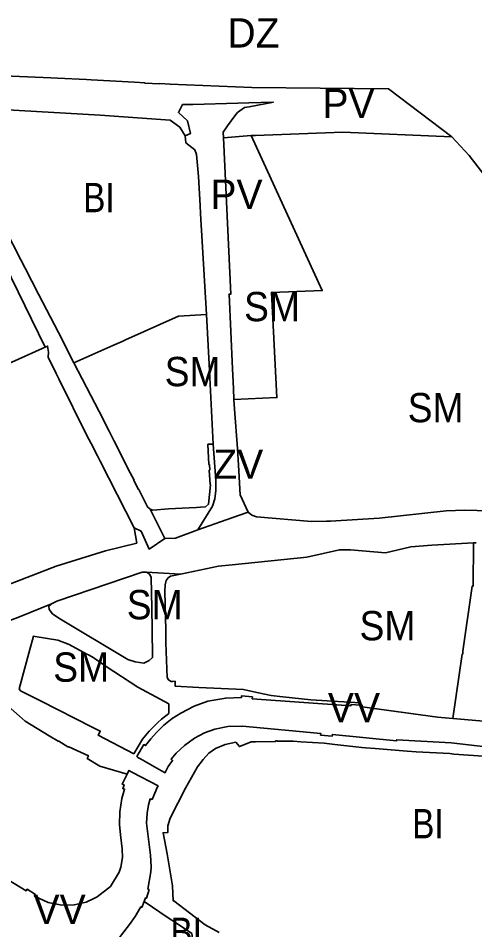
# Model space of a CAD drawing. Extents: x -650451 to -642268, y -1075216 to -1066610.
# Drawn here: x -647153.7 to -646920, y -1070308.6 to -1069842.1 of the extents above; entities that cross this region are included whole.
import ezdxf

# ---------------------------------------------------------------- set-up
doc = ezdxf.new("R2010")
doc.units = 0
doc.header["$LTSCALE"] = 6
doc.layers.add('1', color=7, linetype='Continuous', lineweight=35)
doc.layers.add('2', color=7, linetype='Continuous')
doc.layers.add('3', color=7, linetype='Continuous')

msp = doc.modelspace()

# ---------------------------------------------------------------- linework, layer by layer
at = {"layer": '1'}
for p, q in [((-647048.67, -1069903.32), (-647034.51, -1069902.21)), ((-647078.59, -1070108.38), (-647086.22, -1070093.37)), ((-646919.26, -1070110.62), (-646920.68, -1070110.58)), ((-647070.7, -1070126.64), (-647088.08, -1070125.63))]:
    msp.add_line(p, q, dxfattribs=at)
for points in [[(-646931.67, -1069902.89), (-646964.111, -1069878.315), (-647034.195, -1069877.629), (-647076, -1069875.85), (-647081.25, -1069875.56), (-647081.26, -1069875.76), (-647088.94, -1069875.34), (-647088.93, -1069875.14), (-647094.24, -1069874.85), (-647116.31, -1069873.65), (-647118.77, -1069873.51), (-647133.58, -1069872.73), (-647136.94, -1069872.55), (-647173.23, -1069871.09)], [(-647167.14, -1069884.85), (-647170.7, -1069886.73), (-647173.11, -1069888.06), (-647175.97, -1069889.5), (-647178.65, -1069890.92), (-647181.28, -1069892.3), (-647183.94, -1069893.7), (-647186.76, -1069895.19), (-647188.44, -1069896.08), (-647186.59, -1069899.62), (-647177.05, -1069918.33), (-647171.55, -1069928.83), (-647169.72, -1069932.48), (-647160.94, -1069949.14), (-647160.47, -1069950.02), (-647152.31, -1069965.78), (-647150.08, -1069970.1), (-647143.26, -1069983.28), (-647133.1, -1070003.01), (-647125.2, -1070018.46)], [(-647167.14, -1069884.85), (-647166.8, -1069885.63), (-647163.55, -1069887.98), (-647162.03, -1069888.89), (-647111.76, -1069891.77), (-647075.97, -1069894.33), (-647071, -1069897.87), (-647068.2, -1069902.28)], [(-647048.67, -1069903.32), (-647048.8, -1069900.51), (-647046.49, -1069897.19), (-647042.75, -1069892.14), (-647041.47, -1069890.42), (-647037.79, -1069887.88), (-647035.53, -1069887.44), (-647023.04, -1069885), (-647035.6, -1069885.43), (-647041.25, -1069885.62), (-647064.32, -1069886.23), (-647069.57, -1069886.35), (-647070.87, -1069888.71), (-647071.73, -1069890.39), (-647067.02, -1069894.68), (-647065.47, -1069901.09), (-647068.2, -1069902.28)], [(-647034.51, -1069902.21), (-647032.16, -1069902.13), (-646987.56, -1069900.52), (-646931.67, -1069902.89)], [(-647057.31, -1069993.74), (-647060.38, -1069942.06), (-647060.59, -1069937.88), (-647061.39, -1069923.19), (-647062.44, -1069911.94), (-647063.25, -1069909.42), (-647067.96, -1069905.87), (-647068.2, -1069902.28)], [(-647048.67, -1069903.32), (-647044.8, -1069983.26), (-647045.73, -1069983.3), (-647043.97, -1070021.61), (-647043.51, -1070031.7), (-647043.25, -1070037.29)], [(-647043.25, -1070037.29), (-647021.27, -1070036.28), (-647024.05, -1069982.48), (-646998.06, -1069981.49), (-647034.51, -1069902.21)], [(-646817.15, -1070084.76), (-646816.9, -1070084.45), (-646837.65, -1070053.22), (-646849.33, -1070035.63), (-646849.79, -1070035.17), (-646855.62, -1070037.66), (-646857.06, -1070035.86), (-646886.85, -1069966.26), (-646894.42, -1069952.39), (-646900.26, -1069941.64), (-646909.48, -1069929.65), (-646922.79, -1069912.31), (-646931.67, -1069902.89)], [(-647170.546, -1069949.42), (-647160.71, -1069967.74), (-647139.86, -1070010.451)], [(-647139.86, -1070010.451), (-647141.46, -1070011.19), (-647165.92, -1070022.1), (-647167.8, -1070027.73), (-647195.933, -1070040.107), (-647229.096, -1069974.658)], [(-647057.31, -1069993.74), (-647071.69, -1069994.67), (-647098.78, -1070006.65), (-647100.5, -1070007.48), (-647105.31, -1070009.62), (-647125.2, -1070018.46)], [(-647053.86, -1070060.1), (-647054.03, -1070056.73), (-647055.98, -1070019.12), (-647057.31, -1069993.74)], [(-647139.86, -1070010.451), (-647138.71, -1070009.92), (-647138.21, -1070013.07), (-647138.45, -1070015.59), (-647134.3, -1070023.97), (-647132.94, -1070026.73), (-647118.36, -1070056.05), (-647116.41, -1070059.73), (-647113.14, -1070066.15), (-647111.72, -1070068.77), (-647094.36, -1070102.91)], [(-647125.2, -1070018.46), (-647112.23, -1070043.4), (-647107.18, -1070053.37), (-647104.54, -1070058.59), (-647096.36, -1070074.72), (-647094.37, -1070078.48), (-647094.54, -1070078.57), (-647092.23, -1070083.18), (-647091.97, -1070083.33), (-647087.98, -1070091.17), (-647087.47, -1070092.21), (-647086.22, -1070093.37)], [(-647043.25, -1070037.29), (-647043.03, -1070042.14), (-647041.53, -1070062.28), (-647040.92, -1070070.85), (-647040.12, -1070086.11), (-647036.03, -1070094.96)], [(-647086.22, -1070093.37), (-647084.84, -1070093.82), (-647076.8, -1070093.25), (-647066.15, -1070092.63), (-647062.44, -1070092.46), (-647060.35, -1070092.37), (-647057.92, -1070092.22), (-647056.29, -1070090.81), (-647055.23, -1070080.85), (-647055.38, -1070080.69), (-647055.94, -1070073.38), (-647055.64, -1070073.36), (-647055.85, -1070070.55), (-647056.05, -1070070.56), (-647056.61, -1070060.11), (-647053.86, -1070060.1)], [(-647061.81, -1070103.88), (-647054.25, -1070091.85), (-647053.03, -1070088.07), (-647052.49, -1070083.81), (-647052.47, -1070078.72), (-647053.86, -1070060.1)], [(-647036.03, -1070094.96), (-647034.17, -1070096.49), (-647031.73, -1070097.21), (-647003.49, -1070099.66), (-646995.86, -1070099.52), (-646993.92, -1070099.49), (-646968.89, -1070098.02), (-646934.63, -1070094.24), (-646925.08, -1070093.82), (-646918.75, -1070094.08), (-646904.97, -1070094.52), (-646874.9, -1070094.1), (-646859.29, -1070093.1), (-646821.89, -1070090.7), (-646817.15, -1070084.76)], [(-647061.81, -1070103.88), (-647050.12, -1070099.88), (-647040.44, -1070096.38), (-647036.03, -1070094.96)], [(-647224.72, -1070159.87), (-647219.58, -1070158.11), (-647196.84, -1070150.3), (-647167.62, -1070135.33), (-647134.29, -1070122.54), (-647109.06, -1070114.67), (-647093.03, -1070110.71), (-647094.36, -1070102.91)], [(-647094.36, -1070102.91), (-647090.78, -1070104.66), (-647086.73, -1070113.82), (-647078.59, -1070108.38)], [(-647078.59, -1070108.38), (-647073.28, -1070108.15), (-647061.81, -1070103.88)], [(-646920.68, -1070110.58), (-646941.99, -1070111.74), (-646952.66, -1070112.57), (-646965.6, -1070115.74)], [(-646920.68, -1070110.58), (-646920.79, -1070132.76), (-646921.32, -1070132.82), (-646926.17, -1070166.03), (-646926.1, -1070167.55), (-646926.37, -1070167.55), (-646931.25, -1070200.56)], [(-647070.7, -1070126.64), (-647051.14, -1070122.49), (-647044.19, -1070121.78), (-647005.97, -1070117.89), (-646989.24, -1070114.17), (-646988.25, -1070114.1), (-646983.62, -1070114.2), (-646965.6, -1070115.74)], [(-647088.08, -1070125.63), (-647086.49, -1070126.62), (-647085.62, -1070128.24), (-647085.24, -1070144.07), (-647085.17, -1070154.78), (-647084.98, -1070169.29), (-647086.62, -1070170.89), (-647089.47, -1070172.21), (-647093.89, -1070171.55), (-647097.63, -1070170.37), (-647132.95, -1070149.08), (-647136.09, -1070146.97), (-647137.96, -1070144.66), (-647137.99, -1070143.09), (-647136.65, -1070141.75)], [(-647088.08, -1070125.63), (-647090.2, -1070125.64), (-647133.96, -1070140.44), (-647136.65, -1070141.75)], [(-647070.7, -1070126.64), (-647075.81, -1070127.72), (-647076.99, -1070128.48), (-647078.05, -1070129.8), (-647078.54, -1070132.1), (-647078.72, -1070135.49), (-647078.23, -1070155.29), (-647078.08, -1070161.74), (-647077.39, -1070179.57), (-647076.83, -1070180.73), (-647075.42, -1070181.53), (-647074.68, -1070181.51), (-647073.42, -1070181.47), (-647073.35, -1070184.01), (-647061.2, -1070184.6), (-647038.31, -1070185.73), (-647031.55, -1070187.18), (-647024.2, -1070188.68), (-647018.22, -1070189.46), (-647003.89, -1070190.89), (-646978.73, -1070192.54), (-646978.72, -1070193.6)], [(-647189.3, -1070167.85), (-647185.48, -1070167.02), (-647175.42, -1070164.82), (-647176.2, -1070161.88), (-647175.57, -1070158.57), (-647171.94, -1070155.64), (-647153, -1070148.46), (-647136.65, -1070141.75)], [(-647189.3, -1070167.85), (-647187.19, -1070168.95), (-647184.81, -1070170.44), (-647178.9, -1070174.56), (-647177.2, -1070175.96), (-647176.8, -1070175.6), (-647161.79, -1070191.62), (-647150.22, -1070201.78), (-647137.83, -1070209.38), (-647133.27, -1070212.02), (-647133, -1070212.16), (-647128.24, -1070215.02), (-647128.12, -1070215.02), (-647127.89, -1070215.01), (-647117.77, -1070219.6), (-647118.41, -1070220.95), (-647111.9, -1070224.83), (-647098.01, -1070229.05)], [(-646909.88, -1070215.44), (-646932.1, -1070212.89), (-646959.96, -1070211.35), (-646959.98, -1070211.92), (-646992.85, -1070208.68), (-646992.94, -1070209.52), (-646998.88, -1070208.99), (-646998.8, -1070208.17), (-647038.83, -1070204.47), (-647046.37, -1070204.63), (-647053.11, -1070206), (-647058.43, -1070207.9), (-647063.39, -1070210.6), (-647068.6, -1070214.28), (-647072.77, -1070218.31), (-647075.48, -1070221.37), (-647074.65, -1070221.95), (-647076.99, -1070225.02), (-647078.32, -1070227.86), (-647078.51, -1070228.23), (-647080.29, -1070227.23), (-647091.14, -1070221.11), (-647092.41, -1070220.4), (-647092.98, -1070220.01), (-647089.37, -1070213.82), (-647088.54, -1070214.34), (-647085.88, -1070210.98), (-647082.93, -1070207.69), (-647079.13, -1070203.96), (-647074.94, -1070200.55), (-647070.53, -1070197.72), (-647063.7, -1070194.13), (-647056.59, -1070191.67), (-647047.47, -1070190.06), (-647039.45, -1070189.8), (-647039.36, -1070188.88), (-647033.82, -1070189.43), (-647033.91, -1070190.36), (-646983.38, -1070193.97), (-646983.34, -1070193.26), (-646978.72, -1070193.6)], [(-646978.72, -1070193.6), (-646977.7, -1070193.62), (-646977.7, -1070194.45), (-646938.98, -1070199.89), (-646931.25, -1070200.56)], [(-646931.25, -1070200.56), (-646874.04, -1070205.5), (-646863.66, -1070208.37)], [(-646915.73, -1070219.74), (-646930.68, -1070218.69), (-646932.8, -1070218.42), (-646949.94, -1070217.49), (-646954.59, -1070217.27), (-646971.03, -1070215.87), (-646975.97, -1070215.49), (-646977.78, -1070215.37), (-646991.67, -1070213.74), (-646997.02, -1070213.04), (-647008.96, -1070212.4), (-647012.92, -1070212.13), (-647013.58, -1070212.13), (-647021.1, -1070212.15), (-647021.09, -1070211.95), (-647021.93, -1070212.01), (-647021.95, -1070212.26), (-647032.23, -1070212.38), (-647034.4, -1070212.45), (-647039.91, -1070214.74), (-647040.46, -1070214.89), (-647042.39, -1070212.65), (-647047.72, -1070213.77), (-647052.66, -1070215.8), (-647056.17, -1070218.23), (-647059, -1070221.46), (-647061.85, -1070225.15), (-647068.1, -1070236.14), (-647075.89, -1070251.48), (-647077.04, -1070255.43), (-647077.12, -1070258.83), (-647079.56, -1070258.98), (-647077.54, -1070269.82), (-647074.78, -1070286.16), (-647074.36, -1070293.89), (-647074.02, -1070293.81), (-647058.03, -1070306.03), (-647050.79, -1070310.08)], [(-647089.23, -1070294.23), (-647088.58, -1070292.32), (-647087.99, -1070292.48), (-647086.76, -1070287.94), (-647087.33, -1070287.79), (-647085.74, -1070278.98), (-647085.67, -1070276.36), (-647086.08, -1070270.42), (-647087.96, -1070254.11), (-647087.76, -1070248.92), (-647087.02, -1070244.68), (-647086.14, -1070241.66), (-647085.16, -1070241.9), (-647082.34, -1070235.45), (-647082.14, -1070235.04), (-647095.16, -1070228.1), (-647097.07, -1070227.08), (-647098.01, -1070229.05)], [(-647098.01, -1070229.05), (-647100.43, -1070234.11), (-647099.55, -1070234.51), (-647100.1, -1070236.46), (-647099.28, -1070236.61), (-647100.64, -1070241.36), (-647101.72, -1070248.25), (-647101.88, -1070254.74), (-647101.4, -1070259.96), (-647100.46, -1070267.2), (-647100.37, -1070271.71), (-647101.23, -1070276.56), (-647102.03, -1070279.13), (-647106.52, -1070286.43), (-647113.33, -1070291.76), (-647114.95, -1070292.53), (-647118.92, -1070294.43), (-647125.05, -1070295.89), (-647131.39, -1070296.09), (-647138.45, -1070294.73), (-647145.41, -1070291.41), (-647144.9, -1070290.65), (-647149.18, -1070287.89), (-647149.71, -1070288.72), (-647162.8, -1070280.61)], [(-647072.72, -1070337.21), (-647086.89, -1070325.79), (-647093.42, -1070320.51), (-647101.57, -1070313.94), (-647101.85, -1070312.63), (-647100.87, -1070311.13), (-647096.71, -1070305.97), (-647093.79, -1070301.88), (-647090.95, -1070296.93), (-647090.45, -1070297.18), (-647089.23, -1070294.23)], [(-647072.72, -1070337.21), (-647073.09, -1070333.91), (-647072.86, -1070333.71), (-647064.13, -1070315.05), (-647064.1, -1070314.92), (-647064.47, -1070312.9), (-647064.89, -1070310.53), (-647072.69, -1070305.26), (-647076.87, -1070302.51), (-647089.23, -1070294.23)]]:
    msp.add_lwpolyline(points, dxfattribs=at)
msp.add_lwpolyline([(-647076.65, -1070193.01), (-647076.59, -1070197.87), (-647080.39, -1070200.85), (-647082.28, -1070202.49), (-647086.62, -1070206.92), (-647090.09, -1070211.14), (-647094.57, -1070218.55), (-647112.74, -1070209.05), (-647112.46, -1070208.52), (-647111.74, -1070206.97), (-647115.53, -1070205.06), (-647142.33, -1070191.51), (-647152.63, -1070186.29), (-647153.21, -1070185.39), (-647147.81, -1070165.19), (-647145.98, -1070158.37), (-647145.09, -1070158.52), (-647133.46, -1070160.46), (-647127.6, -1070162.56), (-647118.6, -1070167.5), (-647117.82, -1070167.93), (-647114.98, -1070169.49), (-647114.78, -1070169.63), (-647114.08, -1070170.11), (-647112.26, -1070171.34), (-647108.62, -1070173.82), (-647092.51, -1070184.38), (-647081.02, -1070190.63)], close=True, dxfattribs=at)

# ---------------------------------------------------------------- texts
at = {"layer": '2'}
for s, p in [('DZ', (-647046.668, -1069857.127)), ('PV', (-647055.35, -1069939.696)), ('ZV', (-647053.863, -1070077.837)), ('VV', (-646995.191, -1070202.411)), ('VV', (-647145.915, -1070305.698))]:
    msp.add_text(s, height=15, dxfattribs=at).set_placement(p)
for s, width, p in [('BI', 0.85, (-647120.47, -1069941.409)), ('SM', 0.95, (-647038.084, -1069997.195)), ('SM', 0.95, (-647078.722, -1070030.445)), ('SM', 0.95, (-646978.972, -1070160.489)), ('SM', 0.95, (-647135.799, -1070181.686)), ('BI', 0.85, (-646952.022, -1070261.825)), ('BI', 0.85, (-647075.746, -1070317.39))]:
    msp.add_text(s, height=15, dxfattribs=dict(at, width=width)).set_placement(p)
at = {"layer": '3'}
msp.add_text('PV', height=15, dxfattribs=at).set_placement((-646998.008, -1069893.239))
at = {"layer": '3', "width": 0.95}
for p in [(-646954.318, -1070048.892), (-647098.146, -1070149.719)]:
    msp.add_text('SM', height=15, dxfattribs=at).set_placement(p)

doc.saveas('drawing.dxf')
